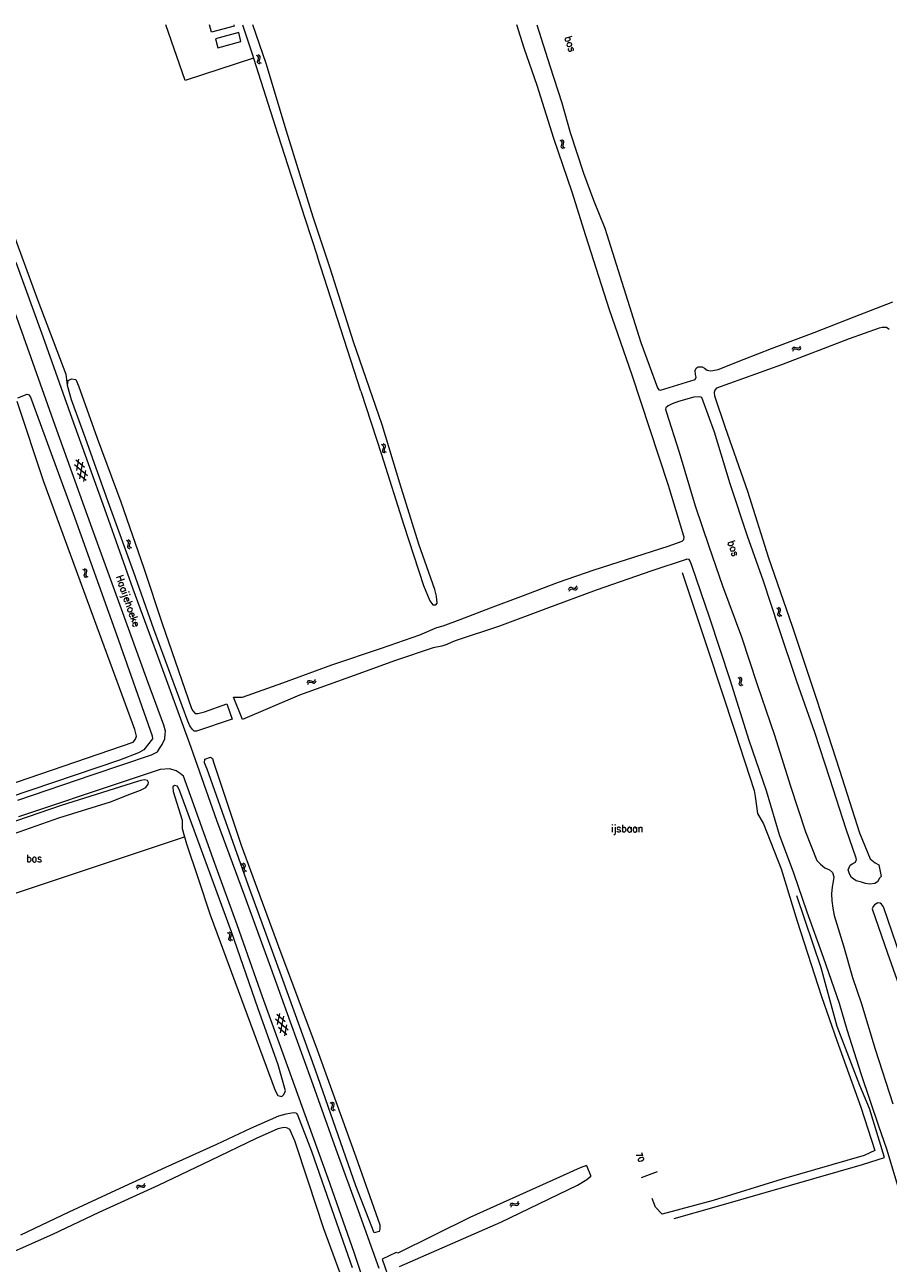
# Model space of a CAD drawing. Header units: metres. Extents: x 189705 to 199106, y 581686 to 588448.
# Tile 391 of 555: x 195376 to 195610, y 588112 to 588448. Entities that reach past the tile are written whole.
import ezdxf

# ---------------------------------------------------------------- set-up
doc = ezdxf.new("R2010")
doc.units = ezdxf.units.M
doc.layers.add('B-WA-OG-GBKN-G', color=7, linetype='Continuous', lineweight=18)
doc.styles.add('Style-STANDARD', font='STANDARD.shx')

msp = doc.modelspace()

# ---------------------------------------------------------------- linework, layer by layer
at = {"layer": 'B-WA-OG-GBKN-G'}
for p, q in [((195438.757, 588439.631), (195438.398, 588439.828)), ((195439.221, 588439.806), (195438.863, 588440.003)), ((195438.707, 588438.275), (195438.844, 588438.658)), ((195438.718, 588437.936), (195438.707, 588438.275)), ((195438.93, 588437.686), (195438.718, 588437.936)), ((195438.971, 588439.372), (195438.757, 588439.631)), ((195438.844, 588438.658), (195438.979, 588439.043)), ((195439.288, 588437.492), (195438.93, 588437.686)), ((195438.979, 588439.043), (195438.971, 588439.372)), ((195439.175, 588438.442), (195439.308, 588438.835)), ((195439.186, 588438.116), (195439.175, 588438.442)), ((195439.396, 588437.864), (195439.186, 588438.116)), ((195439.438, 588439.548), (195439.221, 588439.806)), ((195439.308, 588438.835), (195439.446, 588439.219)), ((195439.753, 588437.667), (195439.396, 588437.864)), ((195439.446, 588439.219), (195439.438, 588439.548)), ((195521.101, 588416.645), (195520.739, 588416.835)), ((195521.321, 588416.389), (195521.101, 588416.645)), ((195521.563, 588416.828), (195521.201, 588417.018)), ((195521.335, 588416.061), (195521.321, 588416.389)), ((195521.784, 588416.573), (195521.563, 588416.828)), ((195521.798, 588416.245), (195521.784, 588416.573)), ((195521.077, 588415.287), (195521.206, 588415.673)), ((195521.094, 588414.949), (195521.077, 588415.287)), ((195521.31, 588414.703), (195521.094, 588414.949)), ((195521.206, 588415.673), (195521.335, 588416.061)), ((195521.671, 588414.515), (195521.31, 588414.703)), ((195521.541, 588415.463), (195521.667, 588415.858)), ((195521.558, 588415.137), (195521.541, 588415.463)), ((195521.773, 588414.889), (195521.558, 588415.137)), ((195521.667, 588415.858), (195521.798, 588416.245)), ((195522.133, 588414.698), (195521.773, 588414.889)), ((195583.628, 588360.203), (195583.81, 588360.568)), ((195583.81, 588360.568), (195584.052, 588360.788)), ((195583.82, 588359.745), (195584.004, 588360.109)), ((195584.004, 588360.109), (195584.249, 588360.328)), ((195584.052, 588360.788), (195584.39, 588360.812)), ((195584.249, 588360.328), (195584.574, 588360.351)), ((195584.39, 588360.812), (195584.778, 588360.689)), ((195584.574, 588360.351), (195584.971, 588360.232)), ((195584.778, 588360.689), (195585.168, 588360.567)), ((195584.971, 588360.232), (195585.36, 588360.107)), ((195585.168, 588360.567), (195585.496, 588360.587)), ((195585.36, 588360.107), (195585.689, 588360.127)), ((195585.496, 588360.587), (195585.748, 588360.811)), ((195585.689, 588360.127), (195585.939, 588360.353)), ((195585.748, 588360.811), (195585.931, 588361.176)), ((195585.939, 588360.353), (195586.123, 588360.718)), ((195472.678, 588334.18), (195472.318, 588334.373)), ((195472.643, 588332.823), (195472.776, 588333.208)), ((195472.658, 588332.485), (195472.643, 588332.823)), ((195472.872, 588332.237), (195472.658, 588332.485)), ((195472.896, 588333.923), (195472.678, 588334.18)), ((195472.776, 588333.208), (195472.907, 588333.594)), ((195473.141, 588334.36), (195472.781, 588334.553)), ((195472.907, 588333.594), (195472.896, 588333.923)), ((195473.109, 588332.995), (195473.238, 588333.39)), ((195473.124, 588332.67), (195473.109, 588332.995)), ((195473.336, 588332.42), (195473.124, 588332.67)), ((195473.361, 588334.104), (195473.141, 588334.36)), ((195473.238, 588333.39), (195473.372, 588333.775)), ((195473.695, 588332.226), (195473.336, 588332.42)), ((195473.372, 588333.775), (195473.361, 588334.104)), ((195391.769, 588328.171), (195389.439, 588330.141)), ((195390.146, 588330.396), (195389.606, 588327.391)), ((195391.24, 588329.639), (195390.426, 588325.115)), ((195473.232, 588332.046), (195472.872, 588332.237)), ((195392.588, 588325.892), (195389.077, 588328.86)), ((195392.229, 588324.609), (195389.899, 588326.578)), ((195392.061, 588327.356), (195391.521, 588324.354)), ((195403.515, 588308.199), (195403.149, 588308.381)), ((195403.739, 588307.948), (195403.515, 588308.199)), ((195403.517, 588306.841), (195403.638, 588307.229)), ((195403.541, 588306.503), (195403.517, 588306.841)), ((195403.762, 588306.262), (195403.541, 588306.503)), ((195403.972, 588308.391), (195403.607, 588308.574)), ((195403.638, 588307.229), (195403.759, 588307.619)), ((195403.759, 588307.619), (195403.739, 588307.948)), ((195404.127, 588306.081), (195403.762, 588306.262)), ((195404.199, 588308.141), (195403.972, 588308.391)), ((195403.977, 588307.026), (195404.096, 588307.424)), ((195404.001, 588306.701), (195403.977, 588307.026)), ((195404.221, 588306.457), (195404.001, 588306.701)), ((195404.096, 588307.424), (195404.219, 588307.813)), ((195404.219, 588307.813), (195404.199, 588308.141)), ((195404.584, 588306.273), (195404.221, 588306.457)), ((195391.729, 588300.374), (195391.364, 588300.558)), ((195391.954, 588300.123), (195391.729, 588300.374)), ((195391.73, 588299.017), (195391.852, 588299.405)), ((195391.754, 588298.679), (195391.73, 588299.017)), ((195392.188, 588300.567), (195391.822, 588300.75)), ((195391.852, 588299.405), (195391.974, 588299.795)), ((195391.974, 588299.795), (195391.954, 588300.123)), ((195392.413, 588300.316), (195392.188, 588300.567)), ((195392.191, 588299.201), (195392.31, 588299.599)), ((195392.215, 588298.876), (195392.191, 588299.201)), ((195392.434, 588298.632), (195392.215, 588298.876)), ((195392.31, 588299.599), (195392.434, 588299.988)), ((195392.434, 588299.988), (195392.413, 588300.316)), ((195391.975, 588298.437), (195391.754, 588298.679)), ((195392.34, 588298.256), (195391.975, 588298.437)), ((195392.798, 588298.448), (195392.434, 588298.632)), ((195523.206, 588295.477), (195523.448, 588295.697)), ((195523.448, 588295.697), (195523.786, 588295.721)), ((195523.786, 588295.721), (195524.174, 588295.598)), ((195524.174, 588295.598), (195524.564, 588295.476)), ((195524.564, 588295.476), (195524.892, 588295.496)), ((195524.892, 588295.496), (195525.144, 588295.72)), ((195525.144, 588295.72), (195525.327, 588296.085)), ((195525.335, 588295.262), (195525.519, 588295.627)), ((195523.024, 588295.112), (195523.206, 588295.477)), ((195523.216, 588294.654), (195523.4, 588295.018)), ((195523.4, 588295.018), (195523.645, 588295.237)), ((195523.645, 588295.237), (195523.97, 588295.26)), ((195523.97, 588295.26), (195524.367, 588295.141)), ((195524.367, 588295.141), (195524.756, 588295.016)), ((195524.756, 588295.016), (195525.085, 588295.036)), ((195525.085, 588295.036), (195525.335, 588295.262)), ((195579.842, 588289.871), (195579.482, 588290.065)), ((195579.803, 588288.514), (195579.936, 588288.898)), ((195580.059, 588289.613), (195579.842, 588289.871)), ((195579.936, 588288.898), (195580.069, 588289.284)), ((195580.306, 588290.049), (195579.946, 588290.243)), ((195580.069, 588289.284), (195580.059, 588289.613)), ((195580.269, 588288.685), (195580.399, 588289.079)), ((195580.524, 588289.792), (195580.306, 588290.049)), ((195580.399, 588289.079), (195580.535, 588289.464)), ((195580.535, 588289.464), (195580.524, 588289.792)), ((195579.816, 588288.176), (195579.803, 588288.514)), ((195580.03, 588287.927), (195579.816, 588288.176)), ((195580.389, 588287.735), (195580.03, 588287.927)), ((195580.282, 588288.359), (195580.269, 588288.685)), ((195580.495, 588288.108), (195580.282, 588288.359)), ((195580.853, 588287.914), (195580.495, 588288.108)), ((195452.135, 588269.838), (195452.319, 588270.201)), ((195452.319, 588270.201), (195452.563, 588270.419)), ((195452.323, 588269.378), (195452.51, 588269.74)), ((195452.51, 588269.74), (195452.756, 588269.957)), ((195452.563, 588270.419), (195452.901, 588270.44)), ((195452.756, 588269.957), (195453.081, 588269.978)), ((195452.901, 588270.44), (195453.288, 588270.315)), ((195453.081, 588269.978), (195453.478, 588269.856)), ((195453.288, 588270.315), (195453.677, 588270.19)), ((195453.478, 588269.856), (195453.866, 588269.729)), ((195453.677, 588270.19), (195454.005, 588270.208)), ((195453.866, 588269.729), (195454.194, 588269.746)), ((195454.005, 588270.208), (195454.258, 588270.43)), ((195454.194, 588269.746), (195454.446, 588269.97)), ((195454.258, 588270.43), (195454.445, 588270.793)), ((195454.446, 588269.97), (195454.633, 588270.334)), ((195569.361, 588270.995), (195568.999, 588271.184)), ((195569.339, 588269.638), (195569.468, 588270.023)), ((195569.357, 588269.299), (195569.339, 588269.638)), ((195569.574, 588269.054), (195569.357, 588269.299)), ((195569.581, 588270.74), (195569.361, 588270.995)), ((195569.823, 588271.179), (195569.46, 588271.369)), ((195569.468, 588270.023), (195569.596, 588270.411)), ((195569.935, 588268.866), (195569.574, 588269.054)), ((195569.596, 588270.411), (195569.581, 588270.74)), ((195569.803, 588269.814), (195569.928, 588270.21)), ((195569.821, 588269.489), (195569.803, 588269.814)), ((195570.036, 588269.241), (195569.821, 588269.489)), ((195570.044, 588270.925), (195569.823, 588271.179)), ((195569.928, 588270.21), (195570.059, 588270.596)), ((195570.396, 588269.051), (195570.036, 588269.241)), ((195570.059, 588270.596), (195570.044, 588270.925)), ((195434.71, 588220.594), (195434.345, 588220.778)), ((195434.934, 588220.343), (195434.71, 588220.594)), ((195434.71, 588219.237), (195434.833, 588219.625)), ((195434.733, 588218.899), (195434.71, 588219.237)), ((195434.954, 588218.657), (195434.733, 588218.899)), ((195435.169, 588220.786), (195434.803, 588220.97)), ((195434.833, 588219.625), (195434.954, 588220.015)), ((195434.954, 588220.015), (195434.934, 588220.343)), ((195435.319, 588218.475), (195434.954, 588218.657)), ((195435.394, 588220.535), (195435.169, 588220.786)), ((195435.171, 588219.421), (195435.29, 588219.818)), ((195435.194, 588219.096), (195435.171, 588219.421)), ((195435.413, 588218.851), (195435.194, 588219.096)), ((195435.29, 588219.818), (195435.414, 588220.207)), ((195435.414, 588220.207), (195435.394, 588220.535)), ((195435.777, 588218.667), (195435.413, 588218.851)), ((195430.938, 588201.888), (195430.573, 588202.072)), ((195431.161, 588201.635), (195430.938, 588201.888)), ((195431.397, 588202.078), (195431.032, 588202.262)), ((195431.18, 588201.307), (195431.161, 588201.635)), ((195431.621, 588201.826), (195431.397, 588202.078)), ((195431.515, 588201.109), (195431.64, 588201.498)), ((195431.64, 588201.498), (195431.621, 588201.826)), ((195430.933, 588200.53), (195431.056, 588200.917)), ((195430.955, 588200.192), (195430.933, 588200.53)), ((195431.174, 588199.949), (195430.955, 588200.192)), ((195431.056, 588200.917), (195431.18, 588201.307)), ((195431.538, 588199.766), (195431.174, 588199.949)), ((195431.394, 588200.713), (195431.515, 588201.109)), ((195431.416, 588200.387), (195431.394, 588200.713)), ((195431.635, 588200.142), (195431.416, 588200.387)), ((195431.997, 588199.956), (195431.635, 588200.142)), ((195447.047, 588175.669), (195443.548, 588178.651)), ((195446.237, 588177.951), (195443.915, 588179.931)), ((195444.624, 588180.183), (195444.071, 588177.18)), ((195445.714, 588179.421), (195444.881, 588174.901)), ((195446.683, 588174.388), (195444.36, 588176.366)), ((195446.526, 588177.135), (195445.973, 588174.136)), ((195458.767, 588155.819), (195458.401, 588156.001)), ((195458.991, 588155.568), (195458.767, 588155.819)), ((195458.769, 588154.461), (195458.89, 588154.849)), ((195459.224, 588156.011), (195458.859, 588156.194)), ((195458.89, 588154.849), (195459.011, 588155.239)), ((195459.011, 588155.239), (195458.991, 588155.568)), ((195459.451, 588155.761), (195459.224, 588156.011)), ((195459.229, 588154.646), (195459.348, 588155.044)), ((195459.253, 588154.321), (195459.229, 588154.646)), ((195459.348, 588155.044), (195459.471, 588155.433)), ((195459.471, 588155.433), (195459.451, 588155.761)), ((195458.793, 588154.123), (195458.769, 588154.461)), ((195459.014, 588153.882), (195458.793, 588154.123)), ((195459.379, 588153.701), (195459.014, 588153.882)), ((195459.473, 588154.077), (195459.253, 588154.321)), ((195459.836, 588153.893), (195459.473, 588154.077)), ((195405.89, 588133.025), (195406.041, 588133.404)), ((195406.041, 588133.404), (195406.264, 588133.644)), ((195406.119, 588132.585), (195406.273, 588132.962)), ((195406.264, 588133.644), (195406.599, 588133.695)), ((195406.273, 588132.962), (195406.498, 588133.201)), ((195406.498, 588133.201), (195406.82, 588133.251)), ((195406.599, 588133.695), (195406.995, 588133.605)), ((195406.82, 588133.251), (195407.226, 588133.165)), ((195406.995, 588133.605), (195407.394, 588133.516)), ((195407.226, 588133.165), (195407.624, 588133.074)), ((195407.394, 588133.516), (195407.72, 588133.563)), ((195407.624, 588133.074), (195407.95, 588133.121)), ((195407.72, 588133.563), (195407.951, 588133.807)), ((195407.95, 588133.121), (195408.181, 588133.366)), ((195407.951, 588133.807), (195408.104, 588134.186)), ((195408.181, 588133.366), (195408.333, 588133.746)), ((195507.207, 588128.131), (195507.36, 588128.508)), ((195507.36, 588128.508), (195507.585, 588128.746)), ((195507.432, 588127.688), (195507.589, 588128.065)), ((195507.585, 588128.746), (195507.92, 588128.795)), ((195507.589, 588128.065), (195507.816, 588128.302)), ((195507.816, 588128.302), (195508.138, 588128.349)), ((195507.92, 588128.795), (195508.316, 588128.702)), ((195508.138, 588128.349), (195508.544, 588128.26)), ((195508.316, 588128.702), (195508.714, 588128.61)), ((195508.544, 588128.26), (195508.941, 588128.166)), ((195508.714, 588128.61), (195509.04, 588128.655)), ((195508.941, 588128.166), (195509.267, 588128.21)), ((195509.04, 588128.655), (195509.274, 588128.897)), ((195509.267, 588128.21), (195509.499, 588128.454)), ((195509.274, 588128.897), (195509.429, 588129.275)), ((195509.499, 588128.454), (195509.655, 588128.832))]:
    msp.add_line(p, q, dxfattribs=at)
at = {"layer": 'B-WA-OG-GBKN-G', "flags": 128}
for points in [[(195387.185, 588350.589), (195386.778, 588353.363), (195379.232, 588373.323), (195371.539, 588394.28), (195363.838, 588415.338), (195355.449, 588440.611), (195352.681, 588448.172)], [(195437.621, 588439.089), (195419.06, 588433.095), (195413.836, 588448.172)], [(195426.214, 588446.167), (195425.674, 588448.172)], [(195432.238, 588448.172), (195432.334, 588447.817), (195426.214, 588446.167)], [(195432.168, 588265.89), (195434.581, 588265.93), (195445.597, 588269.803), (195458.888, 588274.66), (195472.353, 588279.223), (195482.73, 588282.795), (195487.359, 588284.82), (195489.019, 588285.282), (195493.619, 588286.949), (195501.895, 588290.18), (195510.078, 588293.166), (195520.341, 588297.09), (195530.015, 588300.472), (195550.05, 588306.857), (195553.843, 588308.25), (195554.302, 588308.644), (195554.385, 588309.262), (195554.315, 588309.542), (195550.122, 588323.278), (195545.048, 588338.61), (195540.275, 588353.21), (195534.183, 588370.879), (195527.736, 588390.928), (195523.975, 588402.78), (195519.031, 588417.385), (195514.501, 588431.746), (195510.978, 588441.811), (195508.998, 588448.172)], [(195434.664, 588448.172), (195437.316, 588440.049), (195437.621, 588439.089)], [(195446.594, 588419.343), (195441.056, 588437.703), (195437.457, 588448.172)], [(195514.458, 588448.172), (195517.992, 588437.016), (195521.242, 588426.972), (195523.462, 588418.964), (195527.05, 588407.982), (195529.808, 588400.645), (195532.902, 588393.066), (195542.643, 588362.035), (195547.172, 588349.736), (195547.494, 588349.206), (195547.975, 588349.092), (195557.378, 588351.981), (195557.617, 588352.624), (195557.473, 588353.4), (195557.37, 588354.507), (195557.68, 588355.078), (195558.197, 588355.465), (195559.233, 588355.497), (195559.875, 588355.115), (195560.62, 588354.543), (195561.491, 588354.361), (195562.142, 588354.441), (195563.616, 588354.717), (195570.642, 588357.558), (195578.066, 588360.435), (195589.629, 588364.767), (195600.455, 588369.02), (195611, 588373.08)], [(195427.977, 588441.943), (195434.214, 588443.62), (195433.643, 588446.039), (195427.292, 588444.389), (195427.977, 588441.943)], [(195437.621, 588439.089), (195444.174, 588418.464), (195451.504, 588395.774), (195454.977, 588385.302)], [(195466.69, 588348.873), (195472.34, 588331.714), (195478.354, 588312.559), (195483.73, 588296.199), (195485.418, 588292.057), (195486.21, 588290.946), (195487.056, 588290.946), (195487.373, 588291.422), (195487.214, 588293.274), (195486.739, 588295.125), (195482.411, 588307.364), (195477.288, 588323.884), (195472.539, 588339.711), (195464.73, 588362.192), (195458.411, 588382.188), (195453.821, 588396.014), (195446.594, 588419.343)], [(195393.872, 588311.614), (195383.854, 588339.579), (195374.364, 588366.265), (195367.507, 588385.056), (195362.658, 588399.032), (195356.689, 588415.57)], [(195373.153, 588383.853), (195380.481, 588363.696), (195388.338, 588341.538), (195397.199, 588316.954), (195404.896, 588295.269), (195411.853, 588276.382), (195420.603, 588252.38), (195427.573, 588232.544), (195435.168, 588212.072), (195442.234, 588192.713), (195447.509, 588177.887), (195453.207, 588162.219), (195459.949, 588143.436), (195465.962, 588126.764), (195471.553, 588111.201)], [(195466.69, 588348.873), (195454.977, 588385.302)], [(195609.969, 588365.572), (195609.223, 588366.079), (195608.117, 588366.145), (195607.295, 588365.982), (195599.083, 588363.038), (195580.762, 588356.033), (195563.136, 588349.679), (195562.657, 588349.162), (195562.503, 588348.468), (195562.595, 588347.569), (195565.503, 588339.025), (195571.578, 588321.727), (195577.291, 588303.734), (195583.637, 588285.138), (195590.288, 588265.361), (195596.493, 588246.128), (195601.926, 588229.173), (195604.864, 588222.1), (195606.191, 588220.983), (195607.19, 588220.475)], [(195405.037, 588299.945), (195398.234, 588318.835), (195392.011, 588336.142), (195388.216, 588346.529), (195387.164, 588350.416), (195387.323, 588351.738), (195388.273, 588352.215), (195389.435, 588352.003), (195390.122, 588350.31), (195395.191, 588336.102), (195401.675, 588318.843), (195407.842, 588300.901), (195412.804, 588285.928), (195420.761, 588262.814), (195421.125, 588262.2), (195421.812, 588261.512), (195422.551, 588261.512), (195424.347, 588261.988), (195430.356, 588264.116)], [(195354.56, 588236.456), (195404.949, 588253.733), (195405.654, 588254.546), (195405.853, 588255.359), (195405.437, 588257.186), (195395.247, 588284.909), (195380.799, 588324.304), (195373.503, 588346.019)], [(195373.703, 588347.048), (195376.232, 588348.046), (195376.6, 588347.971), (195377.112, 588347.209), (195388.686, 588315.731), (195400.444, 588282.931), (195410.177, 588255.437), (195410.201, 588254.655)], [(195607.779, 588217.326), (195607.385, 588216.834), (195606.851, 588215.913), (195606.092, 588215.456), (195604.769, 588215.263), (195603.54, 588215.448), (195602.481, 588215.749), (195601.018, 588216.13), (195599.801, 588217.05), (195599.215, 588218.005), (195598.878, 588219.082), (195599.356, 588220.413), (195600.075, 588220.858), (195600.872, 588221.197), (195601.112, 588221.931), (195601.036, 588222.29), (195598.338, 588230.103), (195593.865, 588243.88), (195589.826, 588256.372), (195584.962, 588270.133), (195579.982, 588284.995), (195575.897, 588297.369), (195571.524, 588309.59), (195566.884, 588323.765), (195562.576, 588337.724), (195559.172, 588347.138), (195558.588, 588347.363), (195556.998, 588347.264), (195552.881, 588346.056), (195551.144, 588345.385), (195550.021, 588344.924), (195549.431, 588344.375), (195549.317, 588343.978), (195549.482, 588343.358), (195552.992, 588332.349), (195557.381, 588317.797), (195561.047, 588306.877), (195564.754, 588296.12), (195569.91, 588282.286), (195574.2, 588269.356), (195578.842, 588255.591), (195583.204, 588241.808), (195587.303, 588229.465), (195590.353, 588221.65), (195591.309, 588220.634), (195592.514, 588219.674), (195593.799, 588219.079), (195594.595, 588218.357), (195594.951, 588217.215), (195594.818, 588215.966)], [(195373.688, 588238), (195393.882, 588244.86), (195409.962, 588250.293), (195411.547, 588251.086), (195412.128, 588251.985), (195412.815, 588253.096), (195413.554, 588254.63), (195413.66, 588255.953), (195413.713, 588256.693), (195413.29, 588258.333), (195408.959, 588270.086), (195401.464, 588290.772), (195393.872, 588311.614)], [(195612.413, 588133.184), (195609.295, 588143.412), (195607.145, 588149.657), (195602.444, 588163.571), (195598.588, 588175.785), (195596.479, 588182.891), (195592.16, 588195.34), (195587.748, 588207.671), (195584.105, 588218.232), (195580.22, 588228.581), (195576.679, 588240.554), (195572.035, 588254.17), (195566.865, 588270.622), (195561.339, 588287.37), (195556.44, 588301.619), (195556.038, 588302.748), (195555.768, 588303.238), (195555.117, 588303.295), (195554.889, 588303.232), (195545.647, 588300.198), (195530.516, 588294.908), (195516.913, 588289.86), (195504.319, 588285.206), (195492.535, 588281.254), (195491.382, 588280.873), (195490.032, 588280.181), (195488.632, 588279.724), (195486.354, 588279.306), (195476.076, 588275.882), (195464.947, 588271.782), (195450.06, 588266.437), (195434.612, 588259.875)], [(195410.62, 588284.382), (195405.037, 588299.945)], [(195553.806, 588299.753), (195560.736, 588279.105), (195568.216, 588256.43), (195573.41, 588240.631), (195573.646, 588238.974), (195574.277, 588234.396), (195575.932, 588231.633), (195580.651, 588219.365), (195585.058, 588205.196), (195591.593, 588184.795), (195595.765, 588172.834), (195602.298, 588154.795), (195606.075, 588143.07), (195603.159, 588141.728), (195580.932, 588135.256), (195562.207, 588129.525), (195548.379, 588125.822), (195546.645, 588127.716), (195545.693, 588130.057)], [(195431.836, 588259.971), (195422.178, 588256.724), (195421.523, 588256.751), (195421.015, 588257.262), (195420.363, 588258.113), (195419.76, 588259.401), (195410.62, 588284.382)], [(195410.201, 588254.655), (195407.844, 588251.614), (195406.466, 588250.836), (195401.253, 588248.883), (195353.128, 588232.58), (195288.907, 588210.933), (195211.778, 588185.334), (195146.872, 588163.683), (195145.713, 588163.716), (195144.126, 588164.722), (195143.511, 588165.885), (195142.096, 588168.941), (195137.281, 588182.804), (195131.418, 588200.16), (195110.027, 588266.544), (195110.266, 588267.76), (195110.814, 588268.457), (195111.884, 588269.156), (195112.036, 588269.255), (195120.679, 588272.089), (195126.097, 588273.888), (195127.349, 588273.747)], [(195434.612, 588259.875), (195432.168, 588265.89)], [(195430.356, 588264.116), (195431.836, 588259.971)], [(195444.399, 588198.357), (195454.861, 588170.322), (195465.369, 588141.337), (195471.861, 588122.865), (195471.883, 588121.839), (195471.655, 588121.065), (195470.329, 588120.694), (195465.394, 588133.486), (195454.412, 588164.783), (195445.581, 588189.335), (195436.179, 588215.035), (195425.054, 588246.365), (195424.332, 588248.154), (195424.401, 588249.102), (195425.968, 588249.648), (195426.474, 588249.272), (195426.802, 588248.278), (195434.286, 588225.791), (195444.399, 588198.357)], [(195467.633, 588107.237), (195464.901, 588115.4), (195457.888, 588135.45), (195452.399, 588150.431), (195447.229, 588164.994), (195440.063, 588184.679), (195433.162, 588204.2), (195427.147, 588220.865), (195420.604, 588238.963), (195418.607, 588244.53), (195417.762, 588245.218), (195416.653, 588245.958), (195414.91, 588246.487), (195412.322, 588246.276), (195402.498, 588243.049), (195373.914, 588233.502)], [(195361.729, 588225.078), (195384.797, 588233.175), (195398.82, 588237.536), (195404.049, 588239.647), (195406.928, 588240.702), (195408.387, 588241.474), (195409.076, 588242.326), (195409.157, 588242.813), (195408.833, 588243.382), (195408.063, 588243.503), (195407.049, 588243.382), (195406.119, 588243.079), (195385.446, 588236.584), (195364.003, 588229.218)], [(195418.863, 588228.113), (195419.436, 588226.138), (195422.532, 588217.003), (195425.816, 588206.961), (195443.468, 588159.293), (195444.242, 588157.965), (195445.312, 588157.68), (195445.858, 588158.223), (195446.293, 588159.254), (195444.306, 588166.305), (195438.808, 588181.704), (195431.606, 588202.334), (195417.606, 588240.42), (195416.985, 588241.797), (195416.161, 588241.975), (195415.735, 588241.601), (195415.856, 588240.326), (195418.256, 588232.543), (195418.224, 588230.318), (195418.863, 588228.113)], [(195327.545, 588197.585), (195418.863, 588228.113)], [(195607.19, 588220.475), (195607.779, 588217.326)], [(195594.818, 588215.966), (195594.521, 588214.49), (195594.371, 588212.616), (195594.462, 588210.733), (195594.695, 588208.752), (195595.091, 588206.737), (195597.546, 588198.529), (195600.044, 588189.961), (195602.498, 588182.836), (195606.136, 588170.531), (195610.991, 588155.729)], [(195551.688, 588124.655), (195563.118, 588127.874), (195602.702, 588139.224), (195608.676, 588141.192), (195604.653, 588154.475), (195602.052, 588160.711), (195595.834, 588176.703), (195591.507, 588192.535), (195584.976, 588212.07)], [(195617.875, 588181.662), (195608.458, 588209.097), (195607.864, 588209.85), (195607.495, 588210.113), (195606.929, 588210.137), (195606.014, 588209.655), (195605.594, 588209.228), (195605.329, 588208.546), (195609.508, 588196.536), (195615.147, 588180.756)], [(195374.565, 588120.237), (195387.641, 588126.448), (195400.285, 588132.281), (195413.843, 588138.516), (195427.637, 588144.744), (195436.876, 588149.085), (195444.521, 588152.472), (195446.435, 588153.015), (195448.459, 588153.316), (195449.131, 588153.268), (195449.385, 588153.007), (195449.56, 588152.699), (195453.338, 588142.907), (195458.235, 588128.882), (195464.388, 588111.381)], [(195475.432, 588063.413), (195475.625, 588065.068), (195475.564, 588066.693), (195475.352, 588068.058), (195474.501, 588071.917), (195470.439, 588082.866), (195465.562, 588096.773), (195461.716, 588108.061), (195456.708, 588121.792), (195452.468, 588134.771), (195448.803, 588145.673), (195447.467, 588148.75), (195446.816, 588149.092), (195446.079, 588149.283), (195445.431, 588149.206), (195444.218, 588148.915), (195438.344, 588146.274), (195425.987, 588140.349), (195411.728, 588133.6), (195395.635, 588126.249), (195383.101, 588120.239), (195364.656, 588112.125)], [(195527.928, 588138.945), (195526.177, 588138.354), (195518.742, 588134.99), (195496.305, 588124.852), (195476.709, 588115.184), (195476.301, 588115.431)], [(195527.928, 588138.945), (195529.052, 588136.093)], [(195477.187, 588111.647), (195504.631, 588123.625), (195525.432, 588133.692), (195528.004, 588135.191), (195529.052, 588136.093)], [(195547.06, 588137.258), (195542.687, 588135.635)], [(195476.301, 588115.431), (195472.523, 588113.612)], [(195472.523, 588113.612), (195474.74, 588107.106)]]:
    msp.add_lwpolyline(points, dxfattribs=at)

# ---------------------------------------------------------------- texts
at = {"layer": 'B-WA-OG-GBKN-G', "style": 'Style-STANDARD'}
for s, height, rotation, p in [('bos', 2, 287.81889, (195521.939, 588444.703)), ('bos', 2, 288.59798, (195566.16, 588307.959)), ('Haaijehoeke', 2, 289.34145, (195400.256, 588298.541)), ('70', 1.6, 290.35496, (195541.25, 588142.135))]:
    msp.add_text(s, height=height, rotation=rotation, dxfattribs=at).set_placement(p)
for s, p in [('ijsbaan', (195534.593, 588229.315)), ('bos', (195375.979, 588221.217))]:
    msp.add_text(s, height=2, dxfattribs=at).set_placement(p)

doc.saveas('drawing.dxf')
